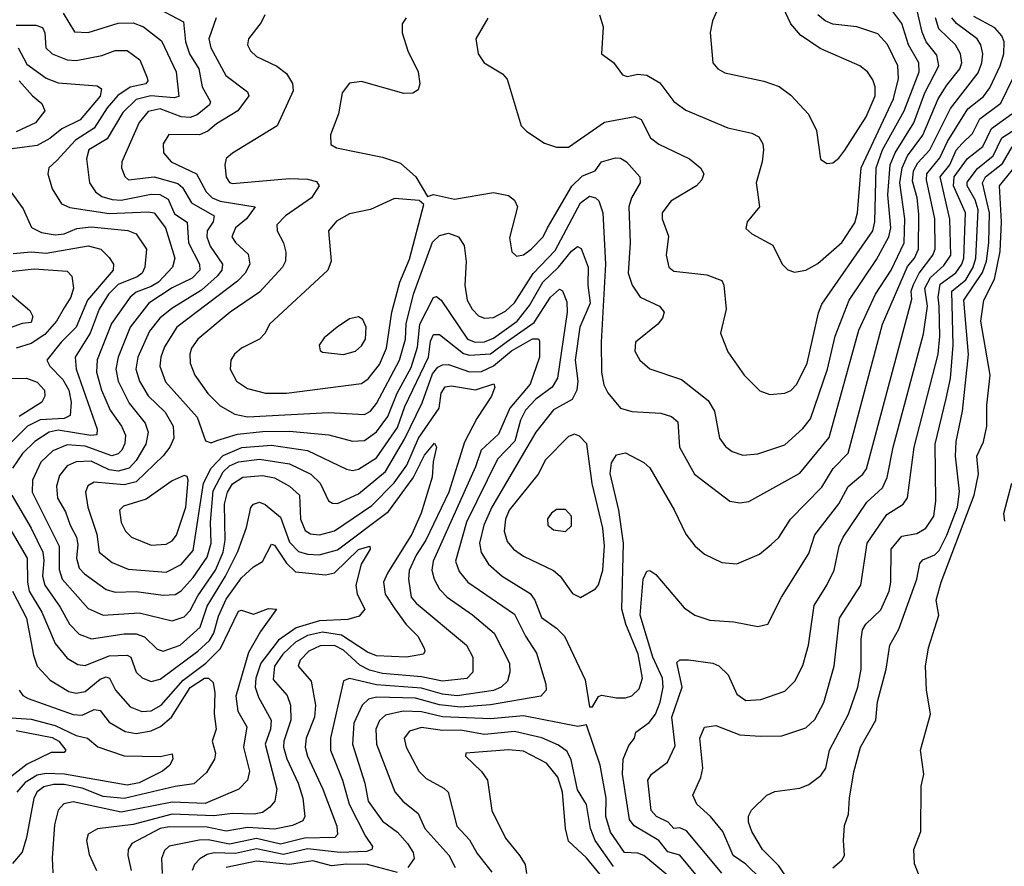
# Model space of a CAD drawing. Extents: x 1308313 to 1441400, y 959662 to 1036319.
# Tile 446 of 656: x 1365097 to 1368376, y 1027679 to 1030499. Entities that reach past the tile are written whole.
import ezdxf

# ---------------------------------------------------------------- set-up
doc = ezdxf.new("R2010")
doc.units = 0

msp = doc.modelspace()

# ---------------------------------------------------------------- linework, layer by layer
at = {"layer": '0CON10XD'}
for points in [[(1367785, 1030020), (1367805, 1030022.5), (1367825, 1030037.5), (1367845, 1030064.4), (1367916.5, 1030175), (1367945.7, 1030245), (1367946.5, 1030275), (1367938.7, 1030298.7), (1367920.5, 1030325), (1367895, 1030345.5), (1367762.9, 1030402.9), (1367697, 1030447), (1367665.2, 1030485.2), (1367605, 1030613.5)], [(1367505, 1029048.2), (1367555, 1029053.1), (1367645, 1029082.3), (1367705, 1029136.9), (1367731, 1029169), (1367786.9, 1029335), (1367812.6, 1029445), (1367859, 1029565), (1367950.4, 1029699.6), (1367991.5, 1029775), (1367998.6, 1029805), (1367988.6, 1029915), (1367995.5, 1030015), (1368012.7, 1030055), (1368074.6, 1030155), (1368111.2, 1030255), (1368158.3, 1030345), (1368151, 1030381), (1368115.5, 1030425), (1368102.8, 1030457.2), (1368078.9, 1030558.9)], [(1365541.2, 1030545), (1365641.8, 1030491.8), (1365648.8, 1030425), (1365662.8, 1030385), (1365693.4, 1030335), (1365704.8, 1030275), (1365732.1, 1030225), (1365728.4, 1030215), (1365688.3, 1030181.7), (1365665, 1030173.1), (1365635, 1030175.1), (1365565, 1030201.7), (1365525, 1030193), (1365495, 1030156.4), (1365437.5, 1030025), (1365435.4, 1030005), (1365446.4, 1029976.4), (1365458.8, 1029965), (1365545, 1029975.2), (1365623, 1029953), (1365639.5, 1029939.5), (1365668.5, 1029888.5), (1365744.4, 1029845), (1365741.2, 1029825), (1365721.6, 1029795), (1365719.6, 1029775), (1365731.5, 1029745), (1365771.9, 1029685), (1365770, 1029665), (1365754.4, 1029645), (1365702, 1029598), (1365603.1, 1029536.9), (1365563.2, 1029505), (1365529.1, 1029460.9), (1365489.7, 1029375), (1365483.8, 1029335), (1365495.6, 1029295), (1365525, 1029245.3), (1365580.9, 1029190.9), (1365608.4, 1029145), (1365609.8, 1029105), (1365596.7, 1029075), (1365574.3, 1029045.7), (1365485, 1028959.4), (1365445, 1028949.2), (1365345, 1028958), (1365324, 1028946), (1365316.5, 1028925), (1365323.6, 1028875), (1365353.7, 1028785), (1365361.9, 1028725), (1365405, 1028690.3), (1365458.5, 1028668.5), (1365585, 1028658.1), (1365635, 1028683.5), (1365675, 1028730.4), (1365708.7, 1028955), (1365734.9, 1029005), (1365775, 1029047.3), (1365836.3, 1029073.7), (1365935, 1029081.8), (1366055, 1029063.3), (1366185, 1029001.4), (1366205, 1028996.9), (1366225, 1029002.1), (1366285, 1029039.3), (1366355, 1029140), (1366379.4, 1029210.6), (1366457.8, 1029375), (1366465, 1029427.8), (1366475, 1029450), (1366495, 1029450.5), (1366575, 1029387.4), (1366595, 1029381.2), (1366665, 1029385.3), (1366721.7, 1029428.3), (1366810.3, 1029489.7), (1366865, 1029574.8), (1366895, 1029600.9), (1366905, 1029595.6), (1366918.6, 1029558.6), (1366920.3, 1029525), (1366888, 1029305), (1366870, 1029275), (1366816.3, 1029235), (1366781.4, 1029198.6), (1366764.6, 1029165), (1366745.5, 1029094.5), (1366687.9, 1029035), (1366584.8, 1028824.8), (1366548.8, 1028695), (1366560.2, 1028660.2), (1366589.4, 1028625), (1366745, 1028518.4), (1366781.6, 1028445), (1366818.3, 1028388.3), (1366849.3, 1028285), (1366850.4, 1028265), (1366832.9, 1028245), (1366665, 1028216.2), (1366565, 1028209.1), (1366495, 1028216.8), (1366415, 1028238.6), (1366285, 1028241.5), (1366258.9, 1028235), (1366237.1, 1028215), (1366210, 1028155), (1366205.6, 1028085), (1366245.9, 1027955), (1366257.1, 1027895), (1366305, 1027829.1), (1366355, 1027791.9), (1366388.4, 1027755), (1366407.7, 1027725), (1366411.1, 1027705), (1366390, 1027675)], [(1367430.8, 1030555), (1367404, 1030495), (1367396.1, 1030456.1), (1367405.8, 1030355), (1367422, 1030335), (1367445, 1030322.2), (1367575, 1030294.5), (1367626.1, 1030276.1), (1367665, 1030247.1), (1367723.8, 1030183.8), (1367750.2, 1030130.2), (1367764.3, 1030034.3), (1367785, 1030020)], [(1367595, 1029250.6), (1367645, 1029254.5), (1367665, 1029263.5), (1367685, 1029284.4), (1367720, 1029355), (1367757.3, 1029522.7), (1367768.8, 1029551.2), (1367938.4, 1029795), (1367945.1, 1029825), (1367948.8, 1030005), (1367970.8, 1030065), (1368042.7, 1030195), (1368093, 1030325), (1368091.4, 1030355), (1368057.2, 1030415), (1368035, 1030486.4), (1368005, 1030526.4)], [(1365241.1, 1030521.1), (1365278.9, 1030458.9), (1365325, 1030456.7), (1365425, 1030487.5), (1365475, 1030487.9), (1365508.9, 1030475), (1365569, 1030429), (1365618.1, 1030325), (1365626.6, 1030243.4), (1365611.7, 1030238.3), (1365533.8, 1030245), (1365485, 1030233.6), (1365439.9, 1030190.1), (1365387.8, 1030102.2), (1365327.3, 1030065), (1365319.4, 1030035), (1365329.4, 1029955), (1365349.7, 1029925), (1365370.4, 1029910.4), (1365405, 1029899.5), (1365435, 1029898), (1365535, 1029917.8), (1365563.8, 1029916.2), (1365591.3, 1029901.3), (1365612.3, 1029852.3), (1365654.2, 1029824.2), (1365658.8, 1029755), (1365695.2, 1029685), (1365696.5, 1029665), (1365671.7, 1029638.3), (1365605, 1029606), (1365526.7, 1029555), (1365464.8, 1029475), (1365425.2, 1029375), (1365416.9, 1029335), (1365425.2, 1029295), (1365461.3, 1029221.3), (1365514.8, 1029155), (1365524.4, 1029125), (1365516.7, 1029085), (1365485, 1029030.7), (1365461.2, 1029005), (1365425, 1028995.1), (1365395, 1028999.2), (1365335, 1029027.7), (1365285, 1029025.8), (1365255, 1029012.8), (1365229, 1028981), (1365219.4, 1028945), (1365222.8, 1028905), (1365249.5, 1028859.5), (1365264.4, 1028815), (1365286.2, 1028775), (1365290.4, 1028750.4), (1365285.8, 1028705), (1365295, 1028672), (1365312.5, 1028652.5), (1365385, 1028600.8), (1365415, 1028591.6), (1365485, 1028593.8), (1365575, 1028581.3), (1365615, 1028584.4), (1365635, 1028596.1), (1365675, 1028640.6), (1365721.5, 1028708.5), (1365734.4, 1028755), (1365732.5, 1028825), (1365740.7, 1028929.3), (1365775, 1028992.6), (1365795, 1029012.8), (1365825, 1029026.1), (1365895, 1029035.1), (1365995, 1029019.4), (1366066.5, 1028985), (1366097.1, 1028955), (1366125.7, 1028895.7), (1366138.1, 1028888.1), (1366155, 1028887.5), (1366225, 1028919.7), (1366315, 1028993.9), (1366378.1, 1029101.9), (1366437.2, 1029222.8), (1366471.3, 1029318.7), (1366488.9, 1029341.1), (1366505, 1029349.3), (1366525, 1029350.1), (1366595, 1029325.4), (1366635, 1029327.2), (1366675, 1029346), (1366735, 1029396.1), (1366805, 1029435.5), (1366825, 1029435.3), (1366828.1, 1029428.1), (1366828, 1029375), (1366797, 1029285), (1366729.2, 1029205), (1366692, 1029118), (1366633.7, 1029065), (1366615, 1029009.6), (1366473.4, 1028695), (1366469.8, 1028665), (1366477.5, 1028635), (1366495, 1028601.5), (1366520.7, 1028575), (1366605, 1028516.8), (1366677.5, 1028455), (1366728.3, 1028355), (1366729.5, 1028325), (1366721.9, 1028295), (1366700.7, 1028275), (1366675.3, 1028264.7), (1366553.4, 1028246.6), (1366505, 1028251.9), (1366435, 1028271.8), (1366285, 1028282.9), (1366195, 1028304.2), (1366175, 1028296.4), (1366132.4, 1028105), (1366132, 1028065), (1366171.7, 1027965), (1366194.6, 1027885), (1366248.5, 1027778.5), (1366271.6, 1027745), (1366270, 1027735), (1366252.2, 1027727.8), (1366164.3, 1027724.3), (1366055, 1027736.5), (1365975, 1027717.5), (1365885, 1027736.5), (1365815, 1027720.7), (1365745, 1027723.8), (1365721.7, 1027718.3), (1365696.9, 1027703.1), (1365678.9, 1027685), (1365671.1, 1027665)], [(1365751.2, 1030505), (1365727, 1030435), (1365733.2, 1030405), (1365783.4, 1030313.4), (1365855, 1030258.2), (1365860.4, 1030245), (1365823.2, 1030195), (1365751.7, 1030151.7), (1365722.9, 1030127.1), (1365695.2, 1030114.8), (1365593.8, 1030116.2), (1365574.8, 1030085.2), (1365575.9, 1030055), (1365601.8, 1030025), (1365685.8, 1029985), (1365717.7, 1029925), (1365737.7, 1029905), (1365765, 1029894.4), (1365880.8, 1029875), (1365851.9, 1029835), (1365815.3, 1029805), (1365803.7, 1029775), (1365815, 1029756.2), (1365857.7, 1029717.7), (1365863.8, 1029685), (1365847.5, 1029655), (1365822.5, 1029627.5), (1365620, 1029475), (1365579.2, 1029409.2), (1365566.6, 1029375), (1365563.5, 1029345), (1365582.8, 1029292.8), (1365688, 1029175), (1365716, 1029096), (1365735, 1029089.6), (1365752.9, 1029097.1), (1365822.3, 1029117.7), (1365905, 1029127.1), (1365995, 1029128.3), (1366126.4, 1029116.4), (1366205, 1029094.3), (1366245, 1029097.5), (1366285, 1029126.4), (1366322.5, 1029177.5), (1366353.7, 1029255), (1366400.1, 1029339.9), (1366421.5, 1029408.5), (1366429.3, 1029485), (1366475, 1029573.5), (1366485, 1029576.4), (1366500.4, 1029565), (1366588, 1029435), (1366614.2, 1029424.2), (1366645, 1029426.1), (1366675, 1029438.3), (1366753.3, 1029495), (1366795, 1029547.1), (1366839.6, 1029625), (1366890.9, 1029675), (1366935, 1029728.2), (1366955, 1029743.1), (1366966.5, 1029736.5), (1366990.4, 1029675), (1366988.6, 1029615), (1366996.5, 1029555), (1366962.6, 1029475), (1366947, 1029365), (1366956, 1029295), (1366952.7, 1029265), (1366936.3, 1029233.7), (1366875, 1029199.7), (1366815.7, 1029125), (1366669.1, 1028875), (1366642.1, 1028815), (1366628.7, 1028755), (1366634.2, 1028724.2), (1366658, 1028685), (1366703.2, 1028645), (1366797, 1028587), (1366813, 1028565), (1366835, 1028507.1), (1366885, 1028472), (1366911.3, 1028445), (1366980.1, 1028300.1), (1366995, 1028210), (1367005, 1028210)], [(1365913.5, 1030515), (1365900.8, 1030489.2), (1365859.1, 1030435), (1365855.5, 1030415), (1365865.5, 1030395), (1365885, 1030376.4), (1365953.7, 1030343.7), (1365985, 1030320), (1366005.9, 1030285.9), (1366007.9, 1030262.1), (1365954.5, 1030145), (1365805, 1030054.6), (1365785, 1030036.9), (1365779.6, 1030015), (1365785, 1029973.8), (1365795, 1029956.7), (1365805, 1029953.7), (1365995, 1029969.8), (1366055, 1029968.2), (1366085, 1029960), (1366094.4, 1029945), (1366068.5, 1029905), (1365982.5, 1029845), (1365953.6, 1029815), (1365954.6, 1029795), (1365975.2, 1029755.2), (1365982.9, 1029725), (1365982.2, 1029695), (1365971.6, 1029675), (1365895, 1029591.6), (1365797.3, 1029525), (1365690.3, 1029435), (1365669.2, 1029405), (1365663.2, 1029385), (1365664.8, 1029354.8), (1365680.3, 1029315), (1365723.1, 1029253.1), (1365765, 1029212.1), (1365813.1, 1029185), (1365855, 1029176.3), (1366125, 1029190.7), (1366245, 1029183.9), (1366265, 1029195.3), (1366285, 1029220.8), (1366362, 1029365), (1366381.4, 1029435), (1366384.5, 1029485.5), (1366408.5, 1029585), (1366471.8, 1029758.2), (1366495, 1029779.8), (1366525, 1029787.4), (1366557.8, 1029775), (1366576.8, 1029746.8), (1366583.6, 1029693.6), (1366579.7, 1029615), (1366587.2, 1029565), (1366603.4, 1029535), (1366625, 1029512.7), (1366645, 1029504.1), (1366675, 1029506.7), (1366715, 1029528.1), (1366745, 1029556), (1366806.7, 1029653.3), (1366880.1, 1029729.9), (1366965, 1029888.8), (1366995, 1029910.9), (1367015, 1029905.9), (1367025.2, 1029895), (1367039.4, 1029855), (1367048.1, 1029685), (1367033.5, 1029425), (1367034.7, 1029324.7), (1367042.2, 1029282.2), (1367055.3, 1029255.3), (1367098, 1029205), (1367135, 1029193.5), (1367231.8, 1029188.2), (1367267.2, 1029177.2), (1367288.8, 1029158.8), (1367294.8, 1029074.8), (1367343.9, 1028985), (1367462, 1028895), (1367495, 1028889.1)], [(1366384.4, 1030505), (1366371.1, 1030485), (1366370.5, 1030455), (1366389.5, 1030395), (1366424.4, 1030325), (1366429.2, 1030285), (1366424.2, 1030265.8), (1366405.6, 1030254.4), (1366376.7, 1030253.3), (1366235, 1030292.9), (1366195, 1030287.1), (1366170.5, 1030255), (1366159.1, 1030185), (1366131.5, 1030115), (1366133.4, 1030083.4), (1366151.6, 1030071.6), (1366305, 1030040.7), (1366365, 1030021.1), (1366416, 1029975), (1366455, 1029910), (1366475, 1029916.2), (1366545, 1029901.1), (1366675, 1029922.9), (1366725, 1029913.1), (1366745, 1029898), (1366754.4, 1029875), (1366727.6, 1029772.4), (1366735.5, 1029725.5), (1366751.1, 1029711.1), (1366775, 1029715.4), (1366800.8, 1029735), (1366839.7, 1029775), (1366855.2, 1029805), (1366935.3, 1029944.7), (1366971, 1029979), (1367012.9, 1029995), (1367034, 1030025), (1367081.1, 1030038.9), (1367097.5, 1030037.5), (1367117.5, 1030025), (1367161.9, 1029975), (1367162.9, 1029955), (1367134, 1029906), (1367125.2, 1029875), (1367130.4, 1029755), (1367123.8, 1029655), (1367136.7, 1029615), (1367162.8, 1029575), (1367227.5, 1029545), (1367243.3, 1029525), (1367237.9, 1029505), (1367221.8, 1029485), (1367147.3, 1029425), (1367145.5, 1029395), (1367162.2, 1029365), (1367195.3, 1029335.3), (1367300.8, 1029300.8), (1367390.3, 1029230.3), (1367411.3, 1029195), (1367427.5, 1029105), (1367447.4, 1029077.4), (1367470.2, 1029060.2), (1367505, 1029048.2)], [(1366656.1, 1030503.9), (1366615.7, 1030435), (1366624.2, 1030385), (1366644, 1030355), (1366705, 1030318.1), (1366720.8, 1030300.8), (1366767.5, 1030145), (1366786.2, 1030126.2), (1366845, 1030088.1), (1366885, 1030073.9), (1366925, 1030074.3), (1367045, 1030157.5), (1367145, 1030176), (1367166.6, 1030166.6), (1367197.9, 1030105), (1367225, 1030084), (1367328.1, 1030035), (1367364.3, 1030005), (1367375.7, 1029985), (1367368.6, 1029965), (1367351.4, 1029945), (1367265.7, 1029894.3), (1367237.1, 1029855), (1367236.9, 1029835), (1367257.4, 1029777.4), (1367250.4, 1029715), (1367258.6, 1029675), (1367275, 1029661.5), (1367385, 1029649.2), (1367435, 1029630), (1367441.8, 1029615), (1367450, 1029535), (1367430.6, 1029455), (1367455, 1029392), (1367509.4, 1029315), (1367562.4, 1029262.4), (1367595, 1029250.6)], [(1367005, 1028210), (1367025, 1028243.8), (1367035, 1028249.2), (1367085, 1028239.6), (1367115, 1028239.6), (1367135, 1028246.4), (1367160.2, 1028269.8), (1367170.6, 1028305), (1367156.9, 1028385), (1367115.1, 1028485.1), (1367102.5, 1028535), (1367107.7, 1028755), (1367091.7, 1028865), (1367063.3, 1028986.7), (1367067.6, 1029022.4), (1367085, 1029048.8), (1367115, 1029056.2), (1367175, 1029024.2), (1367195, 1029005.6), (1367276.5, 1028866.5), (1367315.5, 1028785), (1367345, 1028745.7), (1367378, 1028718), (1367435, 1028690.6), (1367485, 1028685.7), (1367561.2, 1028718.8), (1367599.2, 1028750.8), (1367625, 1028774.4), (1367663.9, 1028835), (1367768.1, 1028941.8), (1367806.5, 1029003.5), (1367856, 1029055), (1367970.5, 1029485), (1368053.4, 1029676.6), (1368077.3, 1029705), (1368090, 1029735), (1368091.4, 1029851.4), (1368086.1, 1029905), (1368070.7, 1029960.7), (1368074.2, 1029995), (1368087.7, 1030022.3), (1368127.7, 1030065), (1368197.4, 1030202.6), (1368288.6, 1030321.4), (1368301.5, 1030355), (1368304.8, 1030385), (1368298.1, 1030415), (1368286.2, 1030435), (1368216.5, 1030486.5), (1368200.9, 1030505)], [(1367028, 1030515), (1367040, 1030475), (1367034, 1030385), (1367075, 1030356.8), (1367105, 1030314.7), (1367120.5, 1030309.5), (1367155, 1030317.7), (1367185, 1030314.6), (1367228.7, 1030288.7), (1367275, 1030226.5), (1367315, 1030197.3), (1367455, 1030139.1), (1367535, 1030121.2), (1367558.8, 1030108.8), (1367571.8, 1030085), (1367573.6, 1030065), (1367569.2, 1030025), (1367549.5, 1029955), (1367552.5, 1029932.5), (1367561.1, 1029875), (1367519.2, 1029825), (1367515, 1029803.3), (1367535.6, 1029785.6), (1367605, 1029747.5), (1367635.8, 1029685), (1367655, 1029666), (1367677.3, 1029657.3)], [(1367375, 1027619.5), (1367295.6, 1027715.6), (1367255, 1027726.8), (1367225, 1027764.3), (1367142.9, 1027812.9), (1367128.3, 1027835), (1367104.4, 1027985), (1367106.2, 1028035), (1367125, 1028080.8), (1367144.3, 1028105), (1367149.1, 1028125), (1367192.8, 1028157.2), (1367214.5, 1028185), (1367230, 1028225), (1367240, 1028275), (1367238.2, 1028305), (1367206, 1028375), (1367163, 1028515), (1367173.6, 1028635), (1367185, 1028661.2), (1367195, 1028664.2), (1367215, 1028650.8), (1367310.1, 1028540.1), (1367345.3, 1028515.3), (1367395, 1028498.5), (1367475, 1028492.9), (1367555, 1028476.9), (1367588, 1028485), (1367633.8, 1028575), (1367725, 1028720.9), (1367745, 1028782.9), (1367825, 1028886), (1367856.6, 1028943.4), (1367905, 1028984.7), (1367916.8, 1029003.2), (1368067.6, 1029567.6), (1368066.4, 1029595), (1368073.1, 1029616.9), (1368092.1, 1029655), (1368138, 1029715), (1368145.4, 1029735), (1368144.6, 1029835), (1368117.1, 1029965), (1368118, 1029985), (1368161.1, 1030038.9), (1368186.8, 1030093.2), (1368255, 1030201.7), (1368306.5, 1030243.5), (1368327.6, 1030272.4), (1368362.8, 1030345), (1368374.8, 1030385), (1368375.9, 1030425), (1368368.1, 1030445), (1368345, 1030472.3), (1368275, 1030510)], [(1367495, 1028889.1), (1367525, 1028893.8), (1367695, 1028988.2), (1367793, 1029107), (1367891.2, 1029465), (1367947.2, 1029585), (1367998.8, 1029665), (1368042.7, 1029755), (1368045.1, 1029835), (1368028.6, 1029955), (1368035.5, 1030005), (1368053.9, 1030045), (1368105, 1030113.9), (1368155.4, 1030235), (1368185, 1030280.5), (1368228.1, 1030335), (1368234.1, 1030355), (1368230.7, 1030385), (1368213.5, 1030415), (1368158.4, 1030468.4), (1368146.7, 1030505)], [(1367677.3, 1029657.3), (1367715, 1029664.4), (1367755, 1029686.5), (1367835, 1029756.7), (1367878.1, 1029821.9), (1367887.1, 1029855), (1367899.9, 1030005), (1368007.5, 1030235), (1368023.5, 1030303.5), (1368021.2, 1030345), (1367986.8, 1030416.8), (1367955, 1030451.8), (1367885, 1030475.2), (1367805, 1030484), (1367779.3, 1030495), (1367754.8, 1030515)], [(1365085, 1030480.6), (1365150.5, 1030480.5), (1365172.6, 1030472.6), (1365180.8, 1030455), (1365184.3, 1030405), (1365204.5, 1030385), (1365254.8, 1030364.8), (1365285, 1030363.2), (1365369.9, 1030380.1), (1365415, 1030396.7), (1365455, 1030395.9), (1365497.1, 1030365), (1365521.8, 1030305), (1365523.3, 1030295), (1365516.5, 1030285), (1365465, 1030273.8), (1365424, 1030246), (1365388.2, 1030205), (1365345, 1030138), (1365282.5, 1030097.5), (1365220.7, 1030029.3), (1365194.3, 1030005.7), (1365190.4, 1029985), (1365205, 1029935.7), (1365235.8, 1029885.8), (1365263.5, 1029873.5), (1365395, 1029852.9), (1365525, 1029858.9), (1365544.6, 1029855), (1365582.2, 1029805), (1365613.8, 1029705), (1365605.7, 1029675), (1365558.8, 1029625), (1365535, 1029609.7), (1365485, 1029591.6), (1365464.4, 1029575), (1365402.7, 1029487.3), (1365354.3, 1029365.7), (1365353, 1029325), (1365368.7, 1029265), (1365398.5, 1029198.5), (1365436.4, 1029145), (1365448.8, 1029115), (1365446.6, 1029086.6), (1365437.3, 1029065), (1365425, 1029052.4), (1365403.6, 1029046.4), (1365315, 1029078), (1365255, 1029082.8), (1365207.4, 1029062.6), (1365167.4, 1029025), (1365139.8, 1028965), (1365138, 1028925), (1365228.1, 1028745), (1365227.7, 1028667.7), (1365238.3, 1028635), (1365325, 1028537.5), (1365375, 1028515.6), (1365495, 1028523.1), (1365605, 1028496.7), (1365645, 1028509.5), (1365665, 1028531.1), (1365690.5, 1028579.5), (1365748.5, 1028665), (1365774.9, 1028725), (1365781.5, 1028765), (1365779.4, 1028885), (1365789.1, 1028925), (1365805, 1028953.1), (1365840, 1028975), (1365905, 1028980.2), (1365945, 1028972.8), (1365995, 1028945.2), (1366028.9, 1028915), (1366032.5, 1028835), (1366047.4, 1028797.4), (1366065, 1028786.6), (1366095, 1028782.5), (1366145, 1028795.6), (1366269.2, 1028880.8), (1366343.7, 1028956.3), (1366386.6, 1029015), (1366425, 1029104.8), (1366493.4, 1029205), (1366500.2, 1029255), (1366514.1, 1029275.9), (1366535, 1029279.2), (1366615, 1029265.5), (1366675.5, 1029285.5), (1366678.9, 1029275), (1366668.7, 1029245), (1366619.3, 1029170.7), (1366578.4, 1029091.6), (1366525.9, 1028925), (1366450, 1028765), (1366417.4, 1028715), (1366394.3, 1028664.3), (1366391.3, 1028635), (1366401.1, 1028575), (1366417.1, 1028555), (1366585.4, 1028415), (1366606.4, 1028375), (1366605.5, 1028325), (1366585.5, 1028304.5), (1366505, 1028295.5), (1366435, 1028309.7), (1366305, 1028321.2), (1366261.7, 1028331.7), (1366229.1, 1028349.1), (1366175, 1028398.9), (1366145, 1028413.8), (1366097.3, 1028412.7), (1366059.7, 1028395), (1366030.9, 1028365), (1366024.6, 1028345), (1366068.1, 1028295), (1366081.5, 1028215), (1366078.5, 1028175), (1366050.6, 1028105), (1366047.1, 1028075), (1366055.2, 1028045), (1366106.4, 1027935), (1366152.8, 1027812.8), (1366155.8, 1027785), (1366146.7, 1027775), (1366045, 1027772.5), (1365965, 1027752.4), (1365885, 1027771.1), (1365795, 1027752.6), (1365725, 1027766.2), (1365695, 1027765.6), (1365594.4, 1027745.6), (1365578.6, 1027731.4), (1365568.8, 1027705), (1365571.6, 1027655)], [(1365091.8, 1030405), (1365120.3, 1030350.3), (1365185, 1030303.9), (1365225, 1030289.1), (1365355, 1030278.2), (1365368.9, 1030268.9), (1365365, 1030244), (1365298.1, 1030165), (1365237.6, 1030135), (1365196.8, 1030103.2), (1365155, 1030080.2), (1365046.5, 1030065)], [(1365094.5, 1030295.5), (1365139.2, 1030245), (1365170.1, 1030220.1), (1365180, 1030195), (1365149.2, 1030155), (1365084.9, 1030125.1)], [(1367435, 1027655.7), (1367408.4, 1027688.4), (1367317.2, 1027797.2), (1367295, 1027807), (1367275, 1027804.2), (1367256, 1027826), (1367217.6, 1027845), (1367199.6, 1027865), (1367188.8, 1027965), (1367201.2, 1027985), (1367254.3, 1028025.7), (1367280.3, 1028079.7), (1367268.9, 1028175), (1367303.5, 1028275), (1367285, 1028358), (1367295, 1028366.2), (1367324, 1028366), (1367405, 1028355.3), (1367425, 1028346.2), (1367456.3, 1028316.3), (1367485, 1028251.9), (1367515, 1028231.2), (1367565, 1028234), (1367645, 1028261.8), (1367678.2, 1028295), (1367705, 1028347.5), (1367724.3, 1028415.7), (1367742.3, 1028547.7), (1367784.7, 1028615), (1367809.2, 1028665), (1367826.3, 1028745), (1367838.9, 1028775), (1367918.1, 1028891.9), (1367970.1, 1028939.9), (1367986.1, 1028973.9), (1368006.3, 1029075), (1368107.4, 1029452.6), (1368120.1, 1029545), (1368111.6, 1029605), (1368129.9, 1029640.1), (1368175, 1029679.5), (1368198.5, 1029715), (1368194.4, 1029834.4), (1368162.3, 1029975), (1368194.4, 1030015.6), (1368216.2, 1030063.8), (1368235.1, 1030084.9), (1368270, 1030120), (1368295, 1030168.5), (1368365, 1030220.7), (1368406.1, 1030305)], [(1367565.8, 1027635.8), (1367515.7, 1027685.7), (1367472.9, 1027715), (1367438.8, 1027795), (1367397.6, 1027845), (1367351.5, 1027885), (1367338.5, 1027915), (1367365.2, 1027974.8), (1367371.9, 1028005), (1367361.8, 1028105), (1367378, 1028142), (1367415, 1028147.9), (1367495, 1028116.6), (1367562.5, 1028112.5), (1367635, 1028113.4), (1367715, 1028140), (1367745, 1028167.5), (1367775, 1028224.4), (1367809.5, 1028345), (1367827.1, 1028505), (1367897.7, 1028615), (1367919.2, 1028755), (1367985, 1028850.9), (1368039.6, 1028885), (1368054, 1028906), (1368076.2, 1029075), (1368155.3, 1029384.7), (1368161.2, 1029445), (1368158.7, 1029545), (1368155.9, 1029575), (1368162.6, 1029617.4), (1368214.2, 1029655.8), (1368235.1, 1029684.9), (1368241.4, 1029705), (1368246.4, 1029855), (1368207.4, 1029945), (1368209.5, 1029975), (1368253.9, 1030036.1), (1368305, 1030076), (1368333.1, 1030136.9), (1368401.5, 1030185)], [(1367667, 1027617), (1367625, 1027680), (1367571.1, 1027735), (1367535.4, 1027795), (1367524.6, 1027825.4), (1367524.6, 1027845.4), (1367534.6, 1027865.4), (1367585, 1027915.8), (1367612.1, 1027927.9), (1367695, 1027938.5), (1367725, 1027951.1), (1367765, 1027981.1), (1367781.5, 1028005), (1367794.2, 1028065), (1367857.3, 1028185), (1367888, 1028275), (1367898.9, 1028335), (1367898.8, 1028435), (1367904.1, 1028465.9), (1367915.2, 1028484.8), (1367965, 1028532.9), (1367992.6, 1028595), (1367998.3, 1028625), (1367999, 1028735), (1368035, 1028777.9), (1368085, 1028787.2), (1368115, 1028804.7), (1368140.9, 1028845), (1368147.7, 1028895), (1368145.5, 1029085), (1368182.8, 1029237.2), (1368196.8, 1029303.2), (1368206.3, 1029415), (1368201.6, 1029595), (1368247.5, 1029632.5), (1368272.7, 1029675), (1368281.4, 1029705), (1368289.2, 1029865), (1368279, 1029899), (1368252.1, 1029945), (1368252.4, 1029957.6), (1368287, 1030003), (1368338.5, 1030045), (1368367.8, 1030105), (1368432.8, 1030147.2)], [(1367805, 1027673.3), (1367835, 1027698.8), (1367844, 1027715), (1367840, 1027765), (1367844.1, 1027814.1), (1367857.6, 1027852.4), (1367860, 1027905), (1367875, 1027993.8), (1367897.6, 1028075), (1367947.9, 1028165), (1367953.7, 1028226.3), (1367982.3, 1028335), (1367994.7, 1028415), (1368025, 1028468.5), (1368084.3, 1028635), (1368095, 1028686.9), (1368105, 1028699.1), (1368145, 1028716.2), (1368159.2, 1028730.8), (1368185, 1028781.6), (1368220.1, 1028875), (1368227.3, 1028927.3), (1368213, 1029045), (1368215.8, 1029094.2), (1368237.2, 1029195), (1368256.8, 1029383.2), (1368241.5, 1029565), (1368303.6, 1029656.4), (1368317, 1029695), (1368324.9, 1029755), (1368327.1, 1029855), (1368303.6, 1029955), (1368314, 1029975), (1368370.6, 1030019.4), (1368402, 1030075)], [(1368102.3, 1027622.3), (1368077.3, 1027687.3), (1368074.3, 1027735), (1368098, 1027795), (1368099.6, 1027945), (1368108.5, 1027985), (1368097.3, 1028065), (1368130.3, 1028185), (1368116.6, 1028266.6), (1368113.1, 1028345), (1368123.7, 1028406.3), (1368158.1, 1028515), (1368148.6, 1028565), (1368165.9, 1028625), (1368275.8, 1028915), (1368290.6, 1028985), (1368284.8, 1029045), (1368306.9, 1029093.1), (1368317.8, 1029145), (1368318.3, 1029215), (1368329.3, 1029315), (1368298.3, 1029495), (1368307.5, 1029565), (1368343.4, 1029635), (1368362.8, 1029727.2), (1368366.3, 1029825), (1368360.5, 1029945), (1368475, 1030087.4)], [(1365066.9, 1029925), (1365108.4, 1029868.4), (1365136.2, 1029806.2), (1365169.9, 1029789.9), (1365215, 1029781.9), (1365245, 1029785.5), (1365287.2, 1029802.8), (1365335, 1029808.6), (1365457, 1029797), (1365485.2, 1029785.2), (1365518.9, 1029735), (1365513.6, 1029675), (1365504.2, 1029655), (1365488.1, 1029641.9), (1365425, 1029616.4), (1365393, 1029585), (1365361.2, 1029535), (1365331.1, 1029455), (1365281.6, 1029375), (1365285.2, 1029335), (1365355.3, 1029134.7), (1365353.6, 1029116.4), (1365333.6, 1029113.6), (1365225, 1029131.2), (1365194.7, 1029125), (1365146.7, 1029093.4), (1365106.3, 1029053.7), (1365072.5, 1029005)], [(1365985, 1029254.4), (1366235, 1029287.4), (1366257.9, 1029302.1), (1366295, 1029350.3), (1366319, 1029405), (1366335.8, 1029525), (1366362.3, 1029625), (1366395, 1029700.6), (1366443, 1029883), (1366426.7, 1029896.7), (1366345, 1029903.5), (1366265, 1029866.1), (1366195, 1029852.5), (1366151.8, 1029828.2), (1366125.5, 1029795), (1366134.5, 1029695), (1366122.5, 1029665), (1365928.5, 1029485), (1365913.8, 1029455), (1365895.6, 1029435), (1365835.5, 1029405), (1365811.8, 1029385), (1365800.4, 1029365), (1365798.2, 1029335), (1365819.1, 1029295), (1365855, 1029270), (1365915, 1029255.2), (1365985, 1029254.4)], [(1365075, 1029719.6), (1365135, 1029725.1), (1365185, 1029720.9), (1365325, 1029745.5), (1365367.5, 1029735), (1365395, 1029706.7), (1365409.3, 1029685), (1365407.7, 1029665), (1365322.3, 1029565), (1365284.9, 1029475.1), (1365234.4, 1029425), (1365187.1, 1029365), (1365197.5, 1029345), (1365240.3, 1029300.3), (1365260.1, 1029265), (1365268.5, 1029225), (1365265, 1029180.5), (1365245, 1029170.6), (1365165, 1029165.8), (1365122.8, 1029145), (1365035, 1029057)], [(1365035, 1029656.2), (1365145, 1029668.6), (1365255, 1029661.3), (1365270.7, 1029645), (1365275.9, 1029605), (1365267, 1029575), (1365245, 1029538.9), (1365219.1, 1029495), (1365180.2, 1029449.8), (1365135, 1029420.5), (1365085, 1029405.2)], [(1365071.1, 1029581.1), (1365130.4, 1029530.4), (1365140.6, 1029510.6), (1365135, 1029490), (1365105, 1029487.1), (1365052.3, 1029467.7)], [(1366175, 1029383.8), (1366215.6, 1029395), (1366235, 1029412.2), (1366248.2, 1029435), (1366250.9, 1029475), (1366239.6, 1029499.6), (1366225, 1029509.2), (1366195, 1029501.9), (1366154.2, 1029475), (1366111.1, 1029438.9), (1366094.2, 1029415), (1366097.3, 1029397.3), (1366105, 1029390.8), (1366175, 1029383.8)], [(1365003, 1029303), (1365120, 1029305), (1365155, 1029291.7), (1365179.7, 1029265), (1365180.7, 1029245), (1365170.8, 1029225), (1365095, 1029177.5)], [(1366965, 1028573.5), (1367015, 1028602.5), (1367025, 1028616), (1367039.2, 1028665), (1367044.3, 1028745.7), (1367039.5, 1028805), (1367003.9, 1028953.9), (1366985.6, 1029085.6), (1366961.4, 1029111.4), (1366945, 1029118.1), (1366925, 1029110.9), (1366847.5, 1029032.5), (1366823.1, 1028985), (1366726.7, 1028865), (1366714.8, 1028834.8), (1366710, 1028795), (1366720.5, 1028760.5), (1366741.2, 1028735), (1366775, 1028711.2), (1366874.2, 1028664.2), (1366896.7, 1028645), (1366937.8, 1028587.8), (1366965, 1028573.5)], [(1365070.5, 1028915), (1365134.8, 1028805), (1365173.4, 1028725), (1365177.3, 1028697.3), (1365172.9, 1028645), (1365180, 1028615), (1365232, 1028542), (1365262.9, 1028485), (1365295, 1028451.4), (1365336.1, 1028436.1), (1365445, 1028453.4), (1365485, 1028453.4), (1365512.8, 1028442.8), (1365555, 1028402), (1365575, 1028395.3), (1365631.3, 1028415), (1365698.2, 1028475), (1365721.7, 1028545), (1365782.7, 1028645), (1365822.9, 1028727.1), (1365852.5, 1028807.5), (1365866.1, 1028873.9), (1365875.4, 1028885), (1365895, 1028891.3), (1365914.1, 1028884.1), (1365965, 1028841.5), (1365995, 1028758.1), (1366025, 1028727.2), (1366055, 1028717.9), (1366094, 1028716), (1366155, 1028732.5), (1366325, 1028860.1), (1366407.7, 1028972.3), (1366445, 1029048.2), (1366478.3, 1029088.3), (1366485.4, 1029075), (1366473.8, 1029026.2), (1366470, 1028975), (1366434.4, 1028855), (1366403.3, 1028785), (1366321.7, 1028655), (1366308.9, 1028625), (1366313.9, 1028585), (1366345.8, 1028535.8), (1366384.2, 1028484.2), (1366422.9, 1028445), (1366443.5, 1028405), (1366446.5, 1028395), (1366441.2, 1028385), (1366385, 1028375.2), (1366285, 1028380), (1366255, 1028391.6), (1366168.5, 1028448.5), (1366105, 1028458.6), (1366055, 1028447.7), (1366015, 1028425.6), (1365972.9, 1028385), (1365945.4, 1028345), (1365941.3, 1028301.3), (1365987.5, 1028247.5), (1365998.3, 1028215), (1365999.8, 1028165), (1365976.9, 1028095), (1365975.8, 1028075), (1365986.1, 1028036.1), (1366024.1, 1027955), (1366039.8, 1027905), (1366046.4, 1027845), (1366040.1, 1027829.9), (1366005.6, 1027815), (1365945, 1027802), (1365855, 1027807.4), (1365785, 1027795.9), (1365721.2, 1027808.8), (1365595, 1027809.9), (1365564.1, 1027805), (1365470.7, 1027755), (1365458.2, 1027735), (1365456.5, 1027715), (1365468.6, 1027665)], [(1365535, 1028748.8), (1365585, 1028751.8), (1365605, 1028763.3), (1365618.7, 1028781.3), (1365650.5, 1028875), (1365657.9, 1028965), (1365655, 1028976.7), (1365645, 1028980.8), (1365605, 1028962.2), (1365518.4, 1028901.6), (1365442.1, 1028877.9), (1365429.6, 1028865), (1365434.3, 1028824.3), (1365449.2, 1028795), (1365468.9, 1028775), (1365535, 1028748.8)], [(1368378.3, 1028828.3), (1368374.1, 1028854.1), (1368401.6, 1028955)], [(1366915, 1028793.5), (1366935, 1028813.3), (1366934.3, 1028845), (1366915, 1028867.5), (1366885, 1028866.9), (1366867.5, 1028855), (1366855, 1028836.2), (1366855.7, 1028815), (1366875, 1028798.9), (1366915, 1028793.5)], [(1365064.3, 1028804.3), (1365122, 1028705), (1365122.4, 1028625), (1365128.4, 1028595), (1365170.3, 1028525), (1365215, 1028420.4), (1365255, 1028372.4), (1365290.7, 1028350.7), (1365315, 1028347), (1365395, 1028379.2), (1365455, 1028381.6), (1365466.8, 1028375), (1365485, 1028325.5), (1365505, 1028306.5), (1365535, 1028293.8), (1365565, 1028301.7), (1365690.4, 1028395), (1365729.3, 1028430.7), (1365743.7, 1028455), (1365758.7, 1028511.3), (1365785, 1028568.1), (1365835, 1028639.2), (1365875, 1028676), (1365905.6, 1028694.4), (1365935, 1028751.3), (1365945, 1028748.4), (1365985, 1028688.4), (1366015, 1028659.5), (1366115, 1028649), (1366145, 1028656.5), (1366225, 1028734.3), (1366262.5, 1028745), (1366264.2, 1028735), (1366233.9, 1028685), (1366216.7, 1028615), (1366220.5, 1028585), (1366246.8, 1028535), (1366227.7, 1028512.3), (1366189.8, 1028500.2), (1366095, 1028496.5), (1366017.2, 1028472.8), (1365958.3, 1028431.7), (1365899.4, 1028355), (1365883, 1028305), (1365881.5, 1028275), (1365892.3, 1028242.3), (1365934.8, 1028165), (1365932.1, 1028135), (1365914.2, 1028085), (1365953.3, 1027935), (1365946, 1027895), (1365930, 1027875), (1365905, 1027857.5), (1365877.8, 1027852.2), (1365805, 1027854), (1365743.8, 1027846.2), (1365605, 1027852.5), (1365475, 1027817.3), (1365356.1, 1027803.9), (1365325, 1027785.6), (1365319.2, 1027765), (1365327.7, 1027717.7), (1365352.5, 1027665)], [(1365072.4, 1028595), (1365119.6, 1028505), (1365142.3, 1028382.3), (1365154.8, 1028345), (1365198.2, 1028298.2), (1365260.4, 1028260.4), (1365285, 1028255.2), (1365315, 1028261), (1365365, 1028301.8), (1365385, 1028310), (1365395.5, 1028305.5), (1365415.8, 1028265), (1365465, 1028210), (1365504, 1028194), (1365535, 1028196.1), (1365568.1, 1028215), (1365641, 1028299), (1365717.2, 1028355), (1365765.6, 1028404.4), (1365825, 1028528.8), (1365835, 1028532.1), (1365875, 1028518.1), (1365925, 1028536.9), (1365952.5, 1028535), (1365899, 1028461), (1365858.8, 1028391.2), (1365816.6, 1028245), (1365823.4, 1028195), (1365852.8, 1028142.8), (1365842, 1028075), (1365861.7, 1027995), (1365855.3, 1027965), (1365826.9, 1027935), (1365715, 1027887.7), (1365605, 1027891.7), (1365435, 1027858.7), (1365275, 1027893.2), (1365243.8, 1027886.2), (1365224.5, 1027865.5), (1365212.8, 1027817.2), (1365205.3, 1027705.3), (1365206.7, 1027656.7)], [(1365094.8, 1028264.8), (1365107.6, 1028247.6), (1365125, 1028237.4), (1365275, 1028183.8), (1365305, 1028182), (1365345, 1028200.6), (1365365, 1028197.8), (1365395, 1028158.6), (1365447.6, 1028127.6), (1365485, 1028120.9), (1365535, 1028130), (1365566.1, 1028143.9), (1365602.9, 1028175), (1365665, 1028273.7), (1365712.5, 1028305), (1365725.6, 1028305), (1365741.2, 1028291.2), (1365746.6, 1028256.6), (1365744, 1028186), (1365750.7, 1028135), (1365737.9, 1028095), (1365748.7, 1028055), (1365745.5, 1028035), (1365719.5, 1027990.5), (1365677, 1027953), (1365615, 1027944.5), (1365445, 1027904.6), (1365375, 1027911.1), (1365305, 1027939.3), (1365245, 1027951.1), (1365208.9, 1027951.1), (1365177.2, 1027942.8), (1365155, 1027926.2), (1365144.4, 1027905), (1365120, 1027775), (1365105, 1027725.7), (1365072.4, 1027687.6)], [(1365034.9, 1028174.9), (1365135, 1028168.9), (1365215, 1028147.9), (1365285, 1028114.5), (1365322.5, 1028105), (1365356.5, 1028076.5), (1365445, 1028046.7), (1365565, 1028044.5), (1365605, 1028053.3), (1365606.4, 1028036.4), (1365596.9, 1028015), (1365572.5, 1027995), (1365495, 1027956.5), (1365455, 1027949.3), (1365245.6, 1027985.6), (1365185, 1027987.9), (1365155, 1027982.7), (1365115, 1027957.6), (1365087.3, 1027925)], [(1367262.5, 1027642.5), (1367175, 1027714.1), (1367155, 1027722), (1367110.8, 1027725), (1367065, 1027792.3), (1367049.5, 1027845), (1367050.6, 1027905), (1367030.4, 1028015), (1366985, 1028150), (1366955.5, 1028144.5), (1366775, 1028179.9), (1366665, 1028170), (1366505, 1028176.1), (1366435, 1028193.5), (1366374.4, 1028195.6), (1366315, 1028182.4), (1366295, 1028163.8), (1366282.4, 1028135), (1366285.2, 1028085), (1366346.4, 1027926.4), (1366372.3, 1027895), (1366424, 1027854), (1366445.8, 1027805), (1366525.7, 1027715.7), (1366547, 1027675)], [(1367075, 1027678.3), (1367012.9, 1027765), (1366998.2, 1027805), (1366984.8, 1027884.8), (1366955, 1027933.3), (1366933.5, 1028033.5), (1366920.5, 1028060.5), (1366891.8, 1028081.8), (1366836.1, 1028106.1), (1366745, 1028128), (1366645, 1028117.2), (1366565, 1028131.8), (1366505, 1028130.9), (1366435, 1028140.7), (1366395, 1028128.4), (1366377.8, 1028105), (1366383.8, 1028075), (1366426.1, 1027995), (1366450.9, 1027970.9), (1366509.4, 1027939.4), (1366523.8, 1027925), (1366552.3, 1027812.3), (1366595, 1027766.9), (1366620.7, 1027720.7), (1366668.8, 1027658.8)], [(1365085, 1028130.5), (1365205, 1028107.2), (1365227.5, 1028095), (1365250, 1028065), (1365245, 1028058.1), (1365202, 1028058), (1365121.4, 1028018.6), (1365030.7, 1027949.3)], [(1367101.2, 1027565), (1366985, 1027706.7), (1366925, 1027761.9), (1366914.9, 1027804.9), (1366905.1, 1027925), (1366889.6, 1027975), (1366851.7, 1028021.7), (1366775, 1028062.5), (1366725, 1028067), (1366582.5, 1028055), (1366581.2, 1028045), (1366634.7, 1027994.7), (1366654.6, 1027965), (1366669.1, 1027865), (1366715, 1027771.9), (1366762.9, 1027712.9), (1366780, 1027685), (1366784.7, 1027655)], [(1366355, 1027657.6), (1366255, 1027684.7), (1366185, 1027685.7), (1366135, 1027680.6), (1366072.7, 1027697.3), (1365995, 1027684.7), (1365885, 1027696.2), (1365784.8, 1027675.1)]]:
    msp.add_lwpolyline(points, dxfattribs=at)

doc.saveas('drawing.dxf')
